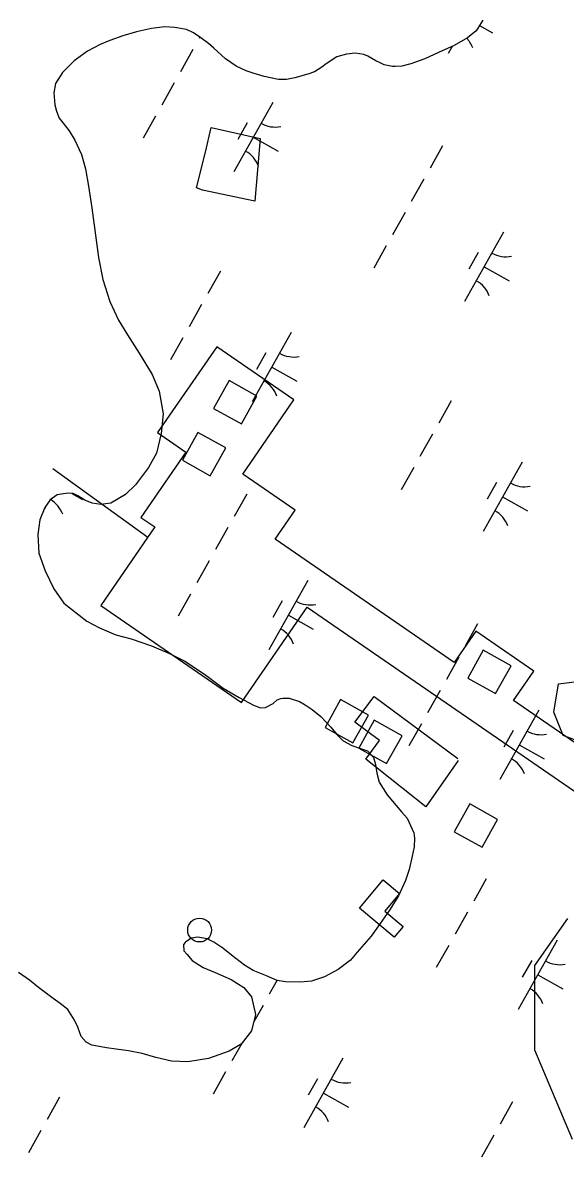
# Model space of a CAD drawing. Extents: x 3913936 to 3933962, y 195330 to 217741.
# Drawn here: x 3921301 to 3921642, y 201772 to 202485 of the extents above; entities that cross this region are included whole.
import ezdxf

# ---------------------------------------------------------------- set-up
doc = ezdxf.new("R2010")
doc.units = 0
for name, color, linetype in [('V-BLDG-OTLN', 7, 'Continuous'), ('V-CHAN-DOCK', 7, 'Continuous'), ('V-DOMW-TANK', 7, 'Continuous'), ('V-RIVR-EDGE', 7, 'Continuous'), ('V-TOPO-SHOR', 7, 'Continuous'), ('V-UTIL-LINE', 7, 'Continuous'), ('V-WETL-SWMP', 7, 'Continuous')]:
    doc.layers.add(name, color=color, linetype=linetype)

msp = doc.modelspace()

# ---------------------------------------------------------------- linework, layer by layer
at = {"layer": 'V-BLDG-OTLN'}
for points in [[(3921450.2, 202412.44), (3921446.77, 202373.04), (3921414.06, 202380.02), (3921410.14, 202381.4), (3921415.76, 202403.9), (3921419.36, 202419.29), (3921450.2, 202412.44)], [(3921574.46, 202021.74), (3921554.35, 201992.54), (3921516.55, 202022.57), (3921525.21, 202034.32), (3921509.68, 202045.82), (3921521.85, 202061.85), (3921574.25, 202022.89)]]:
    msp.add_lwpolyline(points, dxfattribs=at)
for points in [[(3921430.63, 202260.32), (3921420.92, 202242.84), (3921438.4, 202233.12), (3921448.12, 202250.61)], [(3921411.08, 202227.74), (3921401.37, 202210.25), (3921418.85, 202200.54), (3921428.56, 202218.02)], [(3921590.29, 202090.88), (3921580.58, 202073.4), (3921598.06, 202063.69), (3921607.78, 202081.17)], [(3921500.69, 202059.93), (3921490.97, 202042.45), (3921508.46, 202032.73), (3921518.17, 202050.22)], [(3921521.87, 202046.9), (3921512.15, 202029.41), (3921529.64, 202019.7), (3921539.35, 202037.18)], [(3921581.82, 201994.33), (3921572.11, 201976.85), (3921589.59, 201967.14), (3921599.31, 201984.62)]]:
    msp.add_lwpolyline(points, close=True, dxfattribs=at)
at = {"layer": 'V-CHAN-DOCK'}
msp.add_lwpolyline([(3921512.66, 201928.92), (3921527.49, 201946.72), (3921537.8, 201938.13), (3921528.48, 201926.94), (3921539.96, 201917.37), (3921534.45, 201910.76)], close=True, dxfattribs=at)
at = {"layer": 'V-DOMW-TANK'}
msp.add_lwpolyline([(3921809.74, 201921.33), (3921609.39, 202059.31), (3921622.1, 202077.77), (3921585.66, 202102.86), (3921572.09, 202083.16), (3921459.56, 202160.66), (3921472.13, 202178.91), (3921439.2, 202201.59), (3921471.33, 202248.25), (3921422.92, 202281.6), (3921385.79, 202227.68), (3921403.58, 202215.43), (3921375.3, 202174.37), (3921384.03, 202168.36), (3921350.07, 202119.06), (3921438.48, 202058.16), (3921479.68, 202117.98), (3921844.4, 201866.79), (3921851.29, 201876.8), (3921802.3, 201910.53)], close=True, dxfattribs=at)
msp.add_circle((3921412.15, 201915.13), 7.5, dxfattribs=at)
at = {"layer": 'V-RIVR-EDGE'}
for points in [[(3921678.85, 202022.62), (3921640.5, 202037.37), (3921634.59, 202052.12), (3921637.55, 202069.82), (3921684.75, 202075.72)], [(3921646.4, 201783.64), (3921622.79, 201839.7), (3921622.79, 201892.8), (3921643.45, 201922.31)]]:
    msp.add_lwpolyline(points, dxfattribs=at)
at = {"layer": 'V-TOPO-SHOR'}
for points in [[(3921589.98, 202486.8), (3921585.89, 202480.11), (3921580.5, 202475.73), (3921572.04, 202470.83), (3921562.29, 202466.43), (3921553.57, 202462.55), (3921544.84, 202459.45), (3921539.2, 202457.89), (3921535.09, 202457.62), (3921533.29, 202457.61), (3921528.15, 202458.63), (3921525.06, 202460.16), (3921522.75, 202461.18), (3921517.86, 202464.25), (3921515.29, 202465.27), (3921509.89, 202466.03), (3921504.5, 202465.5), (3921498.34, 202463.68), (3921491.67, 202459.3), (3921488.85, 202457.23), (3921484.23, 202454.4), (3921480.13, 202452.84), (3921471.91, 202450.51)], [(3921471.91, 202450.51), (3921466.78, 202449.47), (3921461.64, 202449.45), (3921452.64, 202451.48), (3921446.47, 202453.26), (3921441.33, 202455.05), (3921435.16, 202457.86), (3921428.47, 202462.46), (3921421, 202469.12), (3921417.65, 202472.19), (3921413.02, 202475.77), (3921408.39, 202478.85), (3921404.01, 202480.89), (3921396.56, 202482.15), (3921390.39, 202482.65), (3921381.92, 202481.6), (3921372.42, 202479.51), (3921363.95, 202476.92), (3921355.74, 202474.08), (3921349.58, 202471.49), (3921341.63, 202467.36), (3921333.42, 202461.17), (3921325.99, 202453.95), (3921321.65, 202447.01), (3921320.64, 202441.1), (3921321.17, 202433.65), (3921322.21, 202429.54), (3921324.02, 202425.18), (3921326.34, 202422.1), (3921330.21, 202417.23), (3921333.82, 202411.33), (3921337.95, 202402.35), (3921340.55, 202393.37), (3921342.38, 202382.59), (3921344.47, 202368.98), (3921346.83, 202351.77), (3921348.67, 202337.65), (3921351.27, 202323.78), (3921355.68, 202309.93), (3921361.11, 202298.38), (3921366.78, 202289.15), (3921374.27, 202277.61), (3921382.27, 202264.27), (3921386.66, 202253.75), (3921389.27, 202239.38), (3921388.02, 202227.04), (3921384.97, 202214.7), (3921380.12, 202205.7), (3921371.93, 202194.89), (3921365.52, 202188.7), (3921356.29, 202183.28), (3921350.13, 202182.5), (3921344.73, 202183.25), (3921340.1, 202185.29), (3921335.73, 202187.85), (3921332.64, 202189.38), (3921329.3, 202189.63), (3921322.62, 202188.58), (3921318.26, 202185.49), (3921314.94, 202180.6), (3921311.88, 202172.88), (3921310.62, 202163.63), (3921311.17, 202151.82), (3921315.05, 202140.78), (3921320.48, 202129.49), (3921326.92, 202120.52), (3921341.34, 202109.26), (3921349.32, 202104.92), (3921359.6, 202100.58), (3921369.11, 202098.03), (3921381.97, 202093.7), (3921393.29, 202088.85), (3921402.81, 202084), (3921415.16, 202075.81), (3921427, 202067.11), (3921437.03, 202061.23), (3921446.04, 202056.38), (3921450.41, 202054.85), (3921453.49, 202054.86), (3921458.37, 202057.44), (3921460.93, 202059.76), (3921463.24, 202060.53), (3921464.52, 202060.8), (3921468.38, 202060.8), (3921474.8, 202058.77), (3921478.41, 202056.72), (3921482.78, 202053.65), (3921488.19, 202049.3), (3921494.63, 202042.64), (3921498.5, 202037.77), (3921502.36, 202033.93), (3921507.76, 202031.12), (3921513.93, 202029.08), (3921517.53, 202027.8), (3921518.31, 202027.04), (3921521.4, 202023.45), (3921522.7, 202019.08), (3921523.48, 202013.69), (3921525.04, 202008.04), (3921529.94, 202000.1), (3921538.96, 201989.33)], [(3921538.96, 201989.33), (3921542.57, 201985.49), (3921546.71, 201976.25), (3921547.23, 201972.92), (3921546.98, 201967.52), (3921545.72, 201961.61), (3921543.69, 201953.12), (3921541.39, 201946.18), (3921537.05, 201936.67), (3921531.43, 201927.66), (3921525.54, 201919.17), (3921519.91, 201911.19), (3921511.21, 201901.14), (3921506.85, 201896.25), (3921499.16, 201890.32), (3921490.7, 201885.67), (3921482.48, 201883.08), (3921475.55, 201882.29), (3921466.05, 201882.52), (3921460.91, 201883.53), (3921454.22, 201886.34), (3921445.73, 201889.66), (3921440.33, 201892.98), (3921432.09, 201899.38), (3921426.69, 201903.73), (3921421.02, 201907.57), (3921416.91, 201909.61), (3921411, 201910.62), (3921406.89, 201910.1), (3921405.09, 201908.81), (3921403.3, 201907.52), (3921403.04, 201907.26), (3921402.02, 201905.98), (3921402.29, 201902.12), (3921404.09, 201900.07), (3921407.44, 201895.97), (3921414.39, 201891.63), (3921421.85, 201888.56), (3921431.88, 201883.97), (3921439.85, 201879.11), (3921444.75, 201873.21), (3921447.35, 201862.18), (3921444.81, 201851.89), (3921438.16, 201843.4), (3921430.72, 201839.01), (3921417.63, 201834.35), (3921404.79, 201832.26), (3921394.52, 201832.74), (3921384.75, 201835.03), (3921376.01, 201837.57), (3921367.52, 201839.35), (3921359.81, 201840.35), (3921353.65, 201841.11), (3921347.99, 201842.12), (3921344.4, 201842.88), (3921340.79, 201844.67), (3921337.7, 201848.26), (3921335.63, 201854.16), (3921333.56, 201858.52), (3921329.43, 201865.19), (3921324.54, 201869.03), (3921320.17, 201872.1), (3921310.9, 201879.01), (3921305.23, 201883.62), (3921298.29, 201888.48)]]:
    msp.add_lwpolyline(points, dxfattribs=at)
at = {"layer": 'V-UTIL-LINE'}
msp.add_lwpolyline([(3921320.04, 202205.17), (3921379.61, 202161.95)], dxfattribs=at)
at = {"layer": 'V-WETL-SWMP'}
for p, q in [((3921589.98, 202486.8), (3921585.89, 202480.11)), ((3921587.9, 202483.4), (3921596.16, 202478.75)), ((3921363.95, 202476.92), (3921355.74, 202474.07)), ((3921372.42, 202479.52), (3921363.95, 202476.92)), ((3921381.92, 202481.6), (3921372.42, 202479.52)), ((3921390.39, 202482.65), (3921381.92, 202481.6)), ((3921396.56, 202482.15), (3921390.39, 202482.65)), ((3921404.01, 202480.89), (3921396.56, 202482.15)), ((3921408.38, 202478.85), (3921404.01, 202480.89)), ((3921413.02, 202475.77), (3921408.38, 202478.85)), ((3921412.37, 202476.21), (3921411.87, 202475.32)), ((3921585.89, 202480.11), (3921580.5, 202475.73)), ((3921349.58, 202471.49), (3921341.63, 202467.36)), ((3921355.74, 202474.07), (3921349.58, 202471.49)), ((3921417.65, 202472.19), (3921413.02, 202475.77)), ((3921421, 202469.12), (3921417.65, 202472.19)), ((3921428.47, 202462.46), (3921421, 202469.12)), ((3921572.04, 202470.82), (3921562.29, 202466.43)), ((3921570.72, 202470.23), (3921568.22, 202465.78)), ((3921580.5, 202475.73), (3921572.04, 202470.82)), ((3921341.63, 202467.36), (3921333.42, 202461.17)), ((3921407.95, 202468.35), (3921400.11, 202454.4)), ((3921435.16, 202457.86), (3921428.47, 202462.46)), ((3921498.34, 202463.68), (3921491.67, 202459.3)), ((3921504.5, 202465.5), (3921498.34, 202463.68)), ((3921509.89, 202466.03), (3921504.5, 202465.5)), ((3921515.29, 202465.27), (3921509.89, 202466.03)), ((3921517.86, 202464.25), (3921515.29, 202465.27)), ((3921522.75, 202461.18), (3921517.86, 202464.25)), ((3921553.57, 202462.55), (3921544.84, 202459.45)), ((3921562.29, 202466.43), (3921553.57, 202462.55)), ((3921333.42, 202461.17), (3921325.99, 202453.95)), ((3921441.33, 202455.05), (3921435.16, 202457.86)), ((3921446.47, 202453.26), (3921441.33, 202455.05)), ((3921488.85, 202457.23), (3921484.23, 202454.4)), ((3921491.67, 202459.3), (3921488.85, 202457.23)), ((3921525.06, 202460.16), (3921522.75, 202461.18)), ((3921528.15, 202458.63), (3921525.06, 202460.16)), ((3921533.29, 202457.61), (3921528.15, 202458.63)), ((3921535.09, 202457.62), (3921533.29, 202457.61)), ((3921539.2, 202457.89), (3921535.09, 202457.62)), ((3921544.84, 202459.45), (3921539.2, 202457.89)), ((3921325.99, 202453.95), (3921321.65, 202447.01)), ((3921452.64, 202451.48), (3921446.47, 202453.26)), ((3921461.64, 202449.45), (3921452.64, 202451.48)), ((3921466.78, 202449.47), (3921461.64, 202449.45)), ((3921471.91, 202450.51), (3921466.78, 202449.47)), ((3921480.13, 202452.84), (3921471.91, 202450.51)), ((3921484.23, 202454.4), (3921480.13, 202452.84)), ((3921321.65, 202447.01), (3921320.64, 202441.1)), ((3921320.64, 202441.1), (3921321.17, 202433.65)), ((3921396.19, 202447.43), (3921388.35, 202433.48)), ((3921321.17, 202433.65), (3921322.21, 202429.54)), ((3921458.12, 202435.08), (3921433.61, 202391.49)), ((3921322.21, 202429.54), (3921324.02, 202425.18)), ((3921384.43, 202426.51), (3921376.59, 202412.56)), ((3921324.02, 202425.18), (3921326.34, 202422.1)), ((3921326.34, 202422.1), (3921330.21, 202417.23)), ((3921442.08, 202422.29), (3921436.2, 202411.83)), ((3921330.21, 202417.23), (3921333.82, 202411.33)), ((3921445.86, 202413.28), (3921461.56, 202404.46)), ((3921333.82, 202411.33), (3921337.95, 202402.35)), ((3921564.71, 202407.76), (3921556.87, 202393.81)), ((3921337.95, 202402.35), (3921340.55, 202393.37)), ((3921340.55, 202393.37), (3921342.38, 202382.59)), ((3921552.95, 202386.84), (3921545.11, 202372.89)), ((3921342.38, 202382.59), (3921344.47, 202368.98)), ((3921344.47, 202368.98), (3921346.83, 202351.77)), ((3921541.19, 202365.92), (3921533.35, 202351.97)), ((3921346.83, 202351.77), (3921348.67, 202337.65)), ((3921603.11, 202353.57), (3921578.61, 202309.98)), ((3921529.43, 202345), (3921521.59, 202331.05)), ((3921587.08, 202340.78), (3921581.2, 202330.32)), ((3921348.67, 202337.65), (3921351.27, 202323.79)), ((3921425.17, 202329.09), (3921417.33, 202315.14)), ((3921590.86, 202331.77), (3921606.55, 202322.95)), ((3921351.27, 202323.79), (3921355.68, 202309.93)), ((3921355.68, 202309.93), (3921361.11, 202298.38)), ((3921413.41, 202308.17), (3921405.57, 202294.22)), ((3921361.11, 202298.38), (3921366.78, 202289.15)), ((3921366.78, 202289.15), (3921374.27, 202277.61)), ((3921401.65, 202287.25), (3921393.81, 202273.3)), ((3921469.75, 202290.61), (3921445.24, 202247.02)), ((3921374.27, 202277.61), (3921382.27, 202264.27)), ((3921453.71, 202277.82), (3921447.83, 202267.36)), ((3921382.27, 202264.27), (3921386.66, 202253.75)), ((3921457.49, 202268.81), (3921473.19, 202259.99)), ((3921386.66, 202253.75), (3921389.27, 202239.38)), ((3921570.17, 202247.58), (3921562.33, 202233.63)), ((3921389.27, 202239.38), (3921388.02, 202227.04)), ((3921388.02, 202227.04), (3921384.97, 202214.7)), ((3921558.41, 202226.66), (3921550.57, 202212.71)), ((3921384.97, 202214.7), (3921380.12, 202205.7)), ((3921380.12, 202205.7), (3921371.93, 202194.89)), ((3921546.65, 202205.74), (3921538.81, 202191.79)), ((3921614.74, 202209.1), (3921590.24, 202165.51)), ((3921371.93, 202194.89), (3921365.52, 202188.7)), ((3921598.71, 202196.32), (3921592.83, 202185.85)), ((3921318.27, 202185.49), (3921314.94, 202180.6)), ((3921322.62, 202188.58), (3921318.27, 202185.49)), ((3921329.3, 202189.63), (3921322.62, 202188.58)), ((3921332.64, 202189.38), (3921329.3, 202189.63)), ((3921331.94, 202189.43), (3921338.58, 202185.7)), ((3921335.73, 202187.85), (3921332.64, 202189.38)), ((3921340.1, 202185.29), (3921335.73, 202187.85)), ((3921344.73, 202183.25), (3921340.1, 202185.29)), ((3921365.52, 202188.7), (3921356.29, 202183.28)), ((3921441.73, 202189), (3921433.89, 202175.05)), ((3921602.49, 202187.3), (3921618.18, 202178.48)), ((3921314.94, 202180.6), (3921311.88, 202172.88)), ((3921315.66, 202181.66), (3921314.64, 202179.84)), ((3921350.13, 202182.5), (3921344.73, 202183.25)), ((3921356.29, 202183.28), (3921350.13, 202182.5)), ((3921311.88, 202172.88), (3921310.62, 202163.63)), ((3921310.62, 202163.63), (3921311.17, 202151.82)), ((3921429.97, 202168.08), (3921422.13, 202154.13)), ((3921311.17, 202151.82), (3921315.05, 202140.78)), ((3921418.21, 202147.16), (3921410.37, 202133.21)), ((3921315.05, 202140.78), (3921320.48, 202129.49)), ((3921480.14, 202134.81), (3921455.64, 202091.22)), ((3921320.48, 202129.49), (3921326.92, 202120.52)), ((3921326.92, 202120.52), (3921341.34, 202109.26)), ((3921406.45, 202126.24), (3921398.61, 202112.29)), ((3921464.1, 202122.03), (3921458.22, 202111.56)), ((3921467.89, 202113.01), (3921483.58, 202104.19)), ((3921341.34, 202109.26), (3921349.32, 202104.91)), ((3921586.73, 202107.49), (3921578.89, 202093.54)), ((3921349.32, 202104.91), (3921359.6, 202100.58)), ((3921359.6, 202100.58), (3921369.12, 202098.03)), ((3921369.12, 202098.03), (3921381.97, 202093.7)), ((3921381.97, 202093.7), (3921393.29, 202088.85)), ((3921393.29, 202088.85), (3921402.81, 202084)), ((3921402.81, 202084), (3921415.16, 202075.81)), ((3921574.97, 202086.57), (3921567.13, 202072.62)), ((3921415.16, 202075.81), (3921427, 202067.11)), ((3921427, 202067.11), (3921437.04, 202061.23)), ((3921563.21, 202065.65), (3921555.37, 202051.7)), ((3921437.04, 202061.23), (3921446.04, 202056.38)), ((3921446.04, 202056.38), (3921450.41, 202054.85)), ((3921453.49, 202054.86), (3921458.37, 202057.44)), ((3921458.37, 202057.44), (3921460.93, 202059.76)), ((3921460.93, 202059.76), (3921463.24, 202060.53)), ((3921463.24, 202060.53), (3921464.52, 202060.8)), ((3921464.52, 202060.8), (3921468.38, 202060.8)), ((3921468.38, 202060.8), (3921474.8, 202058.77)), ((3921474.8, 202058.77), (3921478.41, 202056.72)), ((3921478.41, 202056.72), (3921482.78, 202053.65)), ((3921450.41, 202054.85), (3921453.49, 202054.86)), ((3921482.78, 202053.65), (3921488.19, 202049.3)), ((3921488.19, 202049.3), (3921494.63, 202042.64)), ((3921625.14, 202053.3), (3921600.64, 202009.71)), ((3921494.63, 202042.64), (3921498.5, 202037.77)), ((3921551.45, 202044.73), (3921543.61, 202030.78)), ((3921498.5, 202037.77), (3921502.36, 202033.93)), ((3921609.1, 202040.52), (3921603.22, 202030.06)), ((3921502.36, 202033.93), (3921507.76, 202031.12)), ((3921507.76, 202031.12), (3921513.93, 202029.08)), ((3921513.93, 202029.08), (3921517.53, 202027.8)), ((3921517.53, 202027.8), (3921518.31, 202027.04)), ((3921518.31, 202027.04), (3921521.4, 202023.45)), ((3921612.89, 202031.51), (3921628.58, 202022.68)), ((3921521.4, 202023.45), (3921522.7, 202019.08)), ((3921522.7, 202019.08), (3921523.48, 202013.69)), ((3921523.48, 202013.69), (3921525.04, 202008.05)), ((3921525.04, 202008.05), (3921529.94, 202000.1)), ((3921529.94, 202000.1), (3921538.96, 201989.33)), ((3921538.96, 201989.33), (3921542.57, 201985.49)), ((3921542.57, 201985.49), (3921546.7, 201976.25)), ((3921546.7, 201976.25), (3921547.23, 201972.91)), ((3921547.23, 201972.91), (3921546.99, 201967.52)), ((3921546.99, 201967.52), (3921545.72, 201961.61)), ((3921545.72, 201961.61), (3921543.69, 201953.12)), ((3921543.69, 201953.12), (3921541.39, 201946.18)), ((3921541.39, 201946.18), (3921537.05, 201936.67)), ((3921592.19, 201947.31), (3921584.35, 201933.37)), ((3921537.05, 201936.67), (3921531.43, 201927.66)), ((3921531.43, 201927.66), (3921525.54, 201919.17)), ((3921580.43, 201926.39), (3921572.59, 201912.45)), ((3921525.54, 201919.17), (3921519.91, 201911.19)), ((3921403.04, 201907.26), (3921402.02, 201905.98)), ((3921402.02, 201905.98), (3921402.29, 201902.12)), ((3921403.3, 201907.52), (3921403.04, 201907.26)), ((3921406.89, 201910.1), (3921403.3, 201907.52)), ((3921411, 201910.62), (3921406.89, 201910.1)), ((3921416.91, 201909.61), (3921411, 201910.62)), ((3921421.02, 201907.57), (3921416.91, 201909.61)), ((3921426.69, 201903.73), (3921421.02, 201907.57)), ((3921519.91, 201911.19), (3921511.21, 201901.14)), ((3921636.77, 201908.83), (3921612.27, 201865.24)), ((3921402.29, 201902.12), (3921404.09, 201900.07)), ((3921404.09, 201900.07), (3921407.44, 201895.97)), ((3921432.09, 201899.38), (3921426.69, 201903.73)), ((3921440.33, 201892.98), (3921432.09, 201899.38)), ((3921511.21, 201901.14), (3921506.85, 201896.25)), ((3921568.67, 201905.47), (3921560.83, 201891.52)), ((3921407.44, 201895.97), (3921414.39, 201891.62)), ((3921414.39, 201891.62), (3921421.85, 201888.56)), ((3921445.73, 201889.66), (3921440.33, 201892.98)), ((3921506.85, 201896.25), (3921499.16, 201890.32)), ((3921620.73, 201896.05), (3921614.85, 201885.59)), ((3921305.23, 201883.61), (3921298.29, 201888.48)), ((3921421.85, 201888.56), (3921431.88, 201883.97)), ((3921454.22, 201886.34), (3921445.73, 201889.66)), ((3921460.91, 201883.54), (3921454.22, 201886.34)), ((3921490.7, 201885.67), (3921482.49, 201883.08)), ((3921499.16, 201890.32), (3921490.7, 201885.67)), ((3921624.52, 201887.04), (3921640.21, 201878.22)), ((3921310.9, 201879.01), (3921305.23, 201883.61)), ((3921320.17, 201872.1), (3921310.9, 201879.01)), ((3921431.88, 201883.97), (3921439.85, 201879.11)), ((3921439.85, 201879.11), (3921444.75, 201873.21)), ((3921460.85, 201883.56), (3921455.92, 201874.79)), ((3921466.05, 201882.52), (3921460.91, 201883.54)), ((3921475.55, 201882.29), (3921466.05, 201882.52)), ((3921482.49, 201883.08), (3921475.55, 201882.29)), ((3921324.54, 201869.03), (3921320.17, 201872.1)), ((3921444.75, 201873.21), (3921447.35, 201862.18)), ((3921329.43, 201865.19), (3921324.54, 201869.03)), ((3921333.56, 201858.52), (3921329.43, 201865.19)), ((3921452, 201867.81), (3921446.19, 201857.49)), ((3921335.63, 201854.16), (3921333.56, 201858.52)), ((3921447.35, 201862.18), (3921444.81, 201851.89)), ((3921337.7, 201848.26), (3921335.63, 201854.16)), ((3921444.81, 201851.89), (3921438.16, 201843.4)), ((3921340.79, 201844.67), (3921337.7, 201848.26)), ((3921344.4, 201842.88), (3921340.79, 201844.67)), ((3921347.99, 201842.12), (3921344.4, 201842.88)), ((3921353.65, 201841.11), (3921347.99, 201842.12)), ((3921438.16, 201843.4), (3921430.72, 201839.01)), ((3921438.57, 201843.93), (3921432.4, 201832.94)), ((3921359.81, 201840.35), (3921353.65, 201841.11)), ((3921367.52, 201839.35), (3921359.81, 201840.35)), ((3921376.01, 201837.57), (3921367.52, 201839.35)), ((3921384.75, 201835.03), (3921376.01, 201837.57)), ((3921394.52, 201832.74), (3921384.75, 201835.03)), ((3921430.72, 201839.01), (3921417.63, 201834.35)), ((3921502.16, 201834.54), (3921477.66, 201790.95)), ((3921404.79, 201832.26), (3921394.52, 201832.74)), ((3921417.63, 201834.35), (3921404.79, 201832.26)), ((3921428.48, 201825.97), (3921420.64, 201812.02)), ((3921486.13, 201821.76), (3921480.25, 201811.3)), ((3921324.22, 201810.06), (3921316.38, 201796.12)), ((3921489.91, 201812.75), (3921505.6, 201803.93)), ((3921608.76, 201807.22), (3921600.92, 201793.28)), ((3921312.46, 201789.14), (3921304.62, 201775.2)), ((3921597, 201786.3), (3921589.16, 201772.36))]:
    msp.add_line(p, q, dxfattribs=at)
for centre, start, end in [((3921567.14, 202463.38), 19.88608, 43.15793), ((3921459.61, 202437.24), 239.88608, 281.42974), ((3921432.54, 202389.09), 19.88608, 61.42973), ((3921604.6, 202355.73), 239.88608, 281.42974), ((3921577.53, 202307.58), 19.88608, 61.42973), ((3921471.24, 202292.78), 239.88608, 281.42974), ((3921444.17, 202244.62), 19.88608, 61.42973), ((3921616.23, 202211.27), 239.88608, 281.42974), ((3921309.56, 202170.33), 19.88608, 59.92917), ((3921589.16, 202163.11), 19.88608, 61.42973), ((3921481.63, 202136.98), 239.88608, 281.42974), ((3921454.56, 202088.82), 19.88608, 61.42973), ((3921626.63, 202055.47), 239.88608, 281.42974), ((3921599.56, 202007.31), 19.88608, 61.42973), ((3921638.26, 201911), 239.88608, 281.42974), ((3921611.19, 201862.84), 19.88608, 61.42973), ((3921503.66, 201836.71), 239.88608, 281.42974), ((3921476.59, 201788.55), 19.88608, 61.42973)]:
    msp.add_arc(centre, 17.62, start, end, dxfattribs=at)

doc.saveas('drawing.dxf')
